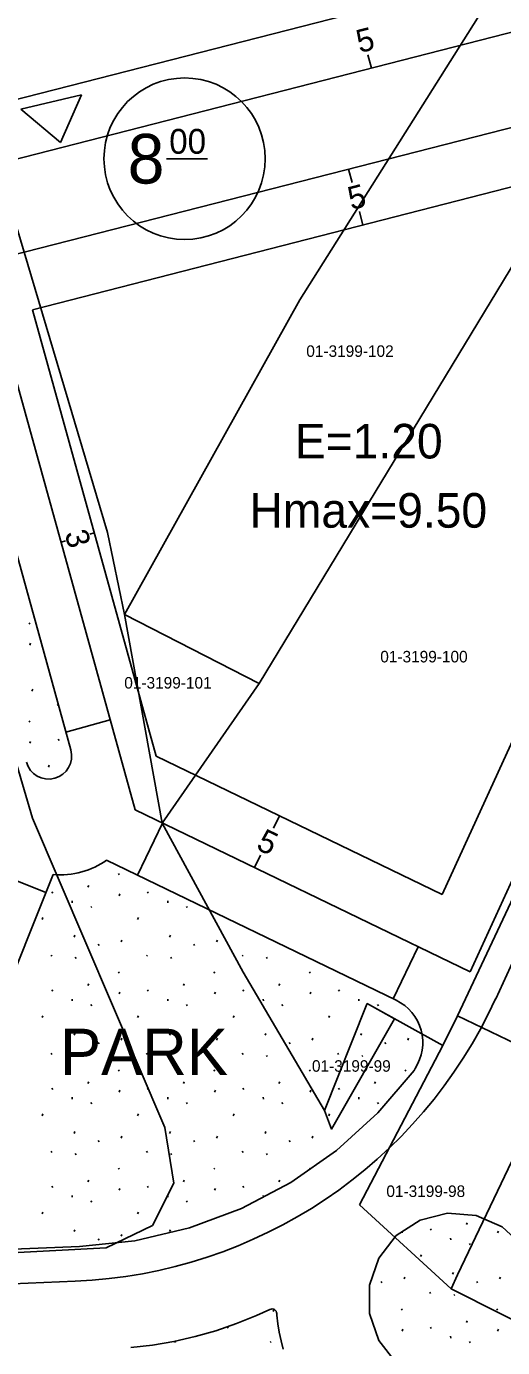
# Model space of a CAD drawing. Extents: x 419396 to 421519, y 4453567 to 4456767.
# Drawn here: x 420863.9 to 420905.3, y 4454414.9 to 4454529.5 of the extents above; entities that cross this region are included whole.
import ezdxf

# ---------------------------------------------------------------- set-up
doc = ezdxf.new("R2010")
doc.units = 0
for name, color, linetype in [('0_KADASTRO', 7, 'Continuous'), ('Level 16', 7, 'Continuous'), ('Level 20', 7, 'Continuous'), ('Level 28', 7, 'Continuous'), ('Level 29', 7, 'Continuous'), ('Level 30', 7, 'Continuous'), ('Level 41', 7, 'Continuous'), ('Level 58', 7, 'Continuous'), ('Level 61', 7, 'Continuous'), ('Level 62', 7, 'Continuous')]:
    doc.layers.add(name, color=color, linetype=linetype)

msp = doc.modelspace()

# ---------------------------------------------------------------- linework, layer by layer
at = {"layer": '0_KADASTRO'}
for points in [[(420824.88, 4454622.79), (420826.56, 4454642.02), (420849.59, 4454646.37), (420873.18, 4454657.62), (420892.96, 4454667.25), (420905.18, 4454628.05), (420912.5, 4454600.93), (420920.19, 4454567.78), (420917.23, 4454557.02), (420906.64, 4454535.82), (420887.66, 4454505.75), (420872.45, 4454478.46), (420870.98, 4454485.56), (420858.72, 4454526.7), (420848.15, 4454547.86), (420834.17, 4454582.99), (420830.65, 4454601.2)], [(420872.45, 4454478.46), (420887.66, 4454505.75), (420906.64, 4454535.82), (420917.64, 4454527.67), (420884.15, 4454472.49)], [(420875.72, 4454460.37), (420884.15, 4454472.49), (420917.64, 4454527.67), (420936.56, 4454515.98), (420915.67, 4454474.07), (420901.35, 4454443.68), (420900.07, 4454441.1), (420893.72, 4454444.62), (420893.52, 4454444.73), (420893.44, 4454444.53), (420889.81, 4454435.45), (420882.75, 4454447.45)], [(420806.96, 4454443.81), (420822.43, 4454448.05), (420844.57, 4454454.12), (420836.38, 4454474.54), (420857.89, 4454483.03), (420864.46, 4454460.8), (420875.96, 4454433.99), (420876.74, 4454429.17), (420874.87, 4454425.5), (420870.85, 4454423.54), (420812.37, 4454420.47), (420807.84, 4454440.04)], [(420872.45, 4454478.46), (420884.15, 4454472.49), (420875.72, 4454460.37)], [(420889.81, 4454435.45), (420893.44, 4454444.53), (420893.52, 4454444.73), (420893.72, 4454444.62), (420895.89, 4454443.42), (420890.41, 4454433.85)], [(420892.86, 4454427.27), (420900.07, 4454441.1), (420901.35, 4454443.68), (420910.04, 4454439.5), (420909.48, 4454438.19), (420906.71, 4454432.4), (420901.36, 4454421.22), (420900.81, 4454419.99)], [(420900.81, 4454419.99), (420901.36, 4454421.22), (420906.71, 4454432.4), (420909.48, 4454438.19), (420910.04, 4454439.5), (420916.52, 4454436.58), (420916.01, 4454435.17), (420914.66, 4454431.45), (420909.36, 4454415.69)]]:
    msp.add_lwpolyline(points, close=True, dxfattribs=at)
msp.add_lwpolyline([(420910.04, 4454439.5), (420901.35, 4454443.68), (420915.67, 4454474.07)], dxfattribs=at)
at = {"layer": 'Level 16'}
for p, q in [((420868.71, 4454523.51), (420863.45, 4454522.28)), ((420866.9, 4454519.39), (420868.71, 4454523.51)), ((420863.45, 4454522.28), (420866.9, 4454519.39))]:
    msp.add_line(p, q, dxfattribs=at)
at = {"layer": 'Level 20'}
for p, q in [((420925.64, 4454539.13), (420859.64, 4454522.24)), ((420893.88, 4454525.84), (420893.58, 4454527)), ((420864.46, 4454504.89), (420921.83, 4454519.57)), ((420891.9, 4454517.08), (420892.2, 4454515.91)), ((420893.14, 4454512.23), (420892.85, 4454513.4)), ((420927.05, 4454513.19), (420900.02, 4454454.2)), ((420875.2, 4454466.19), (420864.46, 4454504.89)), ((420869.83, 4454485.54), (420869.44, 4454485.44)), ((420866.94, 4454484.74), (420867.32, 4454484.85)), ((420875.2, 4454466.19), (420900.02, 4454454.2)), ((420885.9, 4454461.02), (420885.38, 4454459.94)), ((420883.72, 4454456.52), (420884.25, 4454457.6))]:
    msp.add_line(p, q, dxfattribs=at)
at = {"layer": 'Level 28'}
for p, q in [((420873.39, 4454461.52), (420860.21, 4454508.97)), ((420867.79, 4454466.72), (420856.67, 4454506.76)), ((420867.36, 4454468.25), (420871.22, 4454469.33)), ((420866.4, 4454464.26), (420866.4, 4454464.26)), ((420902.44, 4454447.47), (420873.39, 4454461.52)), ((420873.58, 4454455.87), (420875.75, 4454460.37)), ((420870.9, 4454457.17), (420896.04, 4454445.02)), ((420866.25, 4454455.92), (420854.82, 4454427.35)), ((420862.53, 4454455.6), (420865.63, 4454454.36)), ((420895.78, 4454445.14), (420897.95, 4454449.65)), ((420894.44, 4454435.26), (420897.58, 4454438.94)), ((420897.58, 4454438.94), (420897.68, 4454439.09)), ((420890.86, 4454432), (420894.44, 4454435.26)), ((420886.89, 4454429.22), (420890.86, 4454432)), ((420882.61, 4454426.97), (420886.89, 4454429.22)), ((420878.08, 4454425.28), (420882.61, 4454426.97)), ((420873.36, 4454424.17), (420878.08, 4454425.28)), ((420868.55, 4454423.67), (420857.72, 4454423.24)), ((420868.55, 4454423.67), (420873.36, 4454424.17))]:
    msp.add_line(p, q, dxfattribs=at)
for centre, radius, start, end in [((420865.86, 4454466.19), 2, 195.5213, 285.5213), ((420865.86, 4454466.19), 2, 285.5213, 15.5213), ((420866.87, 4454462.89), 7, 285.5213, 305.1532), ((420866.87, 4454462.89), 7, 264.9841, 285.5213), ((420894.25, 4454441.33), 4.09, 326.7982, 64.2067)]:
    msp.add_arc(centre, radius, start, end, dxfattribs=at)
at = {"layer": 'Level 29'}
for p, q in [((420929.87, 4454535.05), (420858.07, 4454516.68)), ((420860.21, 4454508.97), (420923.68, 4454525.21)), ((420932.9, 4454513.95), (420902.44, 4454447.47))]:
    msp.add_line(p, q, dxfattribs=at)
at = {"layer": 'Level 41'}
for p, q in [((420864.17, 4454477.74), (420864.24, 4454477.63)), ((420864.23, 4454475.81), (420864.3, 4454475.97)), ((420864.41, 4454471.82), (420864.48, 4454471.98)), ((420866.63, 4454470.68), (420866.7, 4454470.57)), ((420864.17, 4454469.23), (420864.24, 4454469.12)), ((420864.23, 4454467.3), (420864.3, 4454467.46)), ((420866.69, 4454467.65), (420866.77, 4454467.54)), ((420865.85, 4454465.24), (420865.92, 4454465.4)), ((420871.92, 4454456), (420871.99, 4454455.89)), ((420866.15, 4454454.42), (420866.22, 4454454.31)), ((420869.28, 4454454.81), (420869.35, 4454454.96)), ((420871.98, 4454454.08), (420872.05, 4454454.24)), ((420874.44, 4454454.42), (420874.51, 4454454.31)), ((420867.91, 4454453.63), (420867.92, 4454453.47)), ((420869.54, 4454453.16), (420869.61, 4454453.05)), ((420876.2, 4454453.63), (420876.22, 4454453.47)), ((420877.83, 4454453.16), (420877.9, 4454453.05)), ((420865.3, 4454452.02), (420865.37, 4454452.18)), ((420873.59, 4454452.02), (420873.66, 4454452.18)), ((420868.07, 4454450.49), (420868.14, 4454450.65)), ((420870.17, 4454449.87), (420870.24, 4454449.76)), ((420872.15, 4454450.08), (420872.23, 4454450.24)), ((420876.36, 4454450.49), (420876.43, 4454450.65)), ((420878.46, 4454449.87), (420878.53, 4454449.76)), ((420880.45, 4454450.08), (420880.52, 4454450.24)), ((420884.66, 4454450.49), (420884.67, 4454450.51)), ((420866.08, 4454448.94), (420866.15, 4454448.83)), ((420868.18, 4454448.75), (420868.25, 4454448.64)), ((420874.37, 4454448.94), (420874.45, 4454448.83)), ((420876.47, 4454448.75), (420876.54, 4454448.64)), ((420882.67, 4454448.94), (420882.74, 4454448.83)), ((420884.77, 4454448.75), (420884.84, 4454448.64)), ((420871.92, 4454447.49), (420871.99, 4454447.38)), ((420880.21, 4454447.49), (420880.28, 4454447.38)), ((420888.5, 4454447.49), (420888.58, 4454447.38)), ((420869.28, 4454446.3), (420869.35, 4454446.45)), ((420877.57, 4454446.3), (420877.64, 4454446.45)), ((420885.86, 4454446.3), (420885.93, 4454446.45)), ((420866.15, 4454445.91), (420866.22, 4454445.8)), ((420867.91, 4454445.12), (420867.92, 4454444.96)), ((420871.98, 4454445.57), (420872.05, 4454445.73)), ((420874.44, 4454445.91), (420874.51, 4454445.8)), ((420876.2, 4454445.12), (420876.22, 4454444.96)), ((420880.27, 4454445.57), (420880.34, 4454445.73)), ((420882.73, 4454445.91), (420882.81, 4454445.8)), ((420884.49, 4454445.12), (420884.51, 4454444.96)), ((420888.56, 4454445.57), (420888.63, 4454445.73)), ((420891.03, 4454445.91), (420891.1, 4454445.8)), ((420892.79, 4454445.12), (420892.8, 4454444.96)), ((420869.54, 4454444.65), (420869.61, 4454444.54)), ((420877.83, 4454444.65), (420877.9, 4454444.54)), ((420886.12, 4454444.65), (420886.19, 4454444.54)), ((420894.42, 4454444.65), (420894.49, 4454444.54)), ((420865.3, 4454443.51), (420865.37, 4454443.67)), ((420873.59, 4454443.51), (420873.66, 4454443.67)), ((420881.89, 4454443.51), (420881.96, 4454443.67)), ((420890.18, 4454443.51), (420890.25, 4454443.67)), ((420868.07, 4454441.98), (420868.14, 4454442.14)), ((420872.15, 4454441.57), (420872.23, 4454441.73)), ((420876.36, 4454441.98), (420876.43, 4454442.14)), ((420880.45, 4454441.57), (420880.52, 4454441.73)), ((420884.66, 4454441.98), (420884.73, 4454442.14)), ((420888.74, 4454441.57), (420888.81, 4454441.73)), ((420892.95, 4454441.98), (420893.02, 4454442.14)), ((420897.03, 4454441.57), (420897.1, 4454441.73)), ((420870.17, 4454441.36), (420870.24, 4454441.25)), ((420878.46, 4454441.36), (420878.53, 4454441.25)), ((420886.75, 4454441.36), (420886.82, 4454441.25)), ((420895.05, 4454441.36), (420895.12, 4454441.25)), ((420866.08, 4454440.43), (420866.15, 4454440.32)), ((420868.18, 4454440.24), (420868.25, 4454440.13)), ((420874.37, 4454440.43), (420874.45, 4454440.32)), ((420876.47, 4454440.24), (420876.54, 4454440.13)), ((420882.67, 4454440.43), (420882.74, 4454440.32)), ((420884.77, 4454440.24), (420884.84, 4454440.13)), ((420890.96, 4454440.43), (420891.03, 4454440.32)), ((420893.06, 4454440.24), (420893.13, 4454440.13)), ((420871.92, 4454438.98), (420871.99, 4454438.87)), ((420880.21, 4454438.98), (420880.28, 4454438.87)), ((420888.5, 4454438.98), (420888.58, 4454438.87)), ((420896.8, 4454438.98), (420896.87, 4454438.87)), ((420866.15, 4454437.4), (420866.22, 4454437.29)), ((420869.28, 4454437.79), (420869.35, 4454437.94)), ((420871.98, 4454437.06), (420872.05, 4454437.22)), ((420874.44, 4454437.4), (420874.51, 4454437.29)), ((420877.57, 4454437.79), (420877.64, 4454437.94)), ((420880.27, 4454437.06), (420880.34, 4454437.22)), ((420882.73, 4454437.4), (420882.81, 4454437.29)), ((420885.86, 4454437.79), (420885.93, 4454437.94)), ((420888.56, 4454437.06), (420888.63, 4454437.22)), ((420891.03, 4454437.4), (420891.1, 4454437.29)), ((420894.16, 4454437.79), (420894.23, 4454437.94)), ((420867.91, 4454436.61), (420867.92, 4454436.45)), ((420869.54, 4454436.14), (420869.61, 4454436.03)), ((420876.2, 4454436.61), (420876.22, 4454436.45)), ((420877.83, 4454436.14), (420877.9, 4454436.03)), ((420884.49, 4454436.61), (420884.51, 4454436.45)), ((420886.12, 4454436.14), (420886.19, 4454436.03)), ((420892.79, 4454436.61), (420892.8, 4454436.45)), ((420894.42, 4454436.14), (420894.49, 4454436.03)), ((420865.3, 4454435), (420865.37, 4454435.16)), ((420873.59, 4454435), (420873.66, 4454435.16)), ((420881.89, 4454435), (420881.96, 4454435.16)), ((420890.18, 4454435), (420890.25, 4454435.16)), ((420868.07, 4454433.47), (420868.14, 4454433.63)), ((420876.36, 4454433.47), (420876.43, 4454433.63)), ((420884.66, 4454433.47), (420884.73, 4454433.63)), ((420870.17, 4454432.85), (420870.24, 4454432.74)), ((420872.15, 4454433.06), (420872.23, 4454433.22)), ((420878.46, 4454432.85), (420878.53, 4454432.74)), ((420880.45, 4454433.06), (420880.52, 4454433.22)), ((420886.75, 4454432.85), (420886.82, 4454432.74)), ((420888.74, 4454433.06), (420888.81, 4454433.22)), ((420866.08, 4454431.92), (420866.15, 4454431.81)), ((420868.18, 4454431.73), (420868.25, 4454431.62)), ((420874.37, 4454431.92), (420874.45, 4454431.81)), ((420876.47, 4454431.73), (420876.54, 4454431.62)), ((420882.67, 4454431.92), (420882.74, 4454431.81)), ((420884.77, 4454431.73), (420884.84, 4454431.62)), ((420871.92, 4454430.47), (420871.99, 4454430.36)), ((420880.21, 4454430.47), (420880.28, 4454430.36)), ((420888.5, 4454430.47), (420888.56, 4454430.39)), ((420869.28, 4454429.28), (420869.35, 4454429.43)), ((420877.57, 4454429.28), (420877.64, 4454429.43)), ((420885.86, 4454429.28), (420885.93, 4454429.43)), ((420866.15, 4454428.89), (420866.22, 4454428.78)), ((420867.91, 4454428.1), (420867.92, 4454427.94)), ((420871.98, 4454428.55), (420872.05, 4454428.71)), ((420874.44, 4454428.89), (420874.51, 4454428.78)), ((420876.2, 4454428.1), (420876.22, 4454427.94)), ((420880.27, 4454428.55), (420880.34, 4454428.71)), ((420882.73, 4454428.89), (420882.81, 4454428.78)), ((420884.49, 4454428.1), (420884.51, 4454427.97)), ((420869.54, 4454427.63), (420869.61, 4454427.52)), ((420877.83, 4454427.63), (420877.9, 4454427.52)), ((420865.3, 4454426.49), (420865.37, 4454426.65)), ((420873.59, 4454426.49), (420873.66, 4454426.65)), ((420902.13, 4454425.58), (420902.2, 4454425.73)), ((420868.07, 4454424.96), (420868.14, 4454425.12)), ((420872.15, 4454424.55), (420872.23, 4454424.71)), ((420876.36, 4454424.96), (420876.43, 4454425.12)), ((420896.54, 4454424.85), (420896.59, 4454424.97)), ((420899, 4454425.19), (420899.07, 4454425.08)), ((420900.76, 4454424.4), (420900.78, 4454424.24)), ((420904.83, 4454424.85), (420904.9, 4454425.01)), ((420870.17, 4454424.34), (420870.24, 4454424.23)), ((420902.39, 4454423.93), (420902.46, 4454423.82)), ((420898.15, 4454422.79), (420898.23, 4454422.95)), ((420896.72, 4454420.85), (420896.79, 4454421.01)), ((420900.93, 4454421.26), (420901, 4454421.42)), ((420905.01, 4454420.85), (420905.08, 4454421.01)), ((420894.73, 4454420.64), (420894.8, 4454420.53)), ((420903.02, 4454420.64), (420903.09, 4454420.53)), ((420898.94, 4454419.71), (420899.01, 4454419.6)), ((420901.04, 4454419.52), (420901.11, 4454419.41)), ((420885.34, 4454418.03), (420885.41, 4454418.19)), ((420896.48, 4454418.26), (420896.55, 4454418.15)), ((420904.77, 4454418.26), (420904.84, 4454418.15)), ((420881.37, 4454416.7), (420881.44, 4454416.59)), ((420896.54, 4454416.34), (420896.61, 4454416.5)), ((420899, 4454416.68), (420899.07, 4454416.57)), ((420902.13, 4454417.07), (420902.2, 4454417.22)), ((420904.83, 4454416.34), (420904.9, 4454416.5)), ((420876.81, 4454415.44), (420876.88, 4454415.33)), ((420885.1, 4454415.44), (420885.17, 4454415.33)), ((420900.76, 4454415.89), (420900.78, 4454415.73)), ((420902.39, 4454415.42), (420902.46, 4454415.31))]:
    msp.add_line(p, q, dxfattribs=at)
at = {"layer": 'Level 58'}
msp.add_line((420876.11, 4454517.98), (420879.66, 4454517.98), dxfattribs=at)
msp.add_circle((420877.67, 4454517.98), 7, dxfattribs=at)
at = {"layer": 'Level 62'}
for p, q in [((420986.78, 4454624.36), (420904.67, 4454445.13)), ((420898.1, 4454425.96), (420896.04, 4454424.61)), ((420900.5, 4454426.56), (420898.1, 4454425.96)), ((420902.96, 4454426.36), (420900.5, 4454426.56)), ((420905.22, 4454425.37), (420902.96, 4454426.36)), ((420896.04, 4454424.61), (420894.52, 4454422.66)), ((420907.04, 4454423.69), (420905.22, 4454425.37)), ((420894.52, 4454422.66), (420893.72, 4454420.32)), ((420728.23, 4454415.02), (420868.17, 4454420.66)), ((420893.72, 4454420.32), (420893.72, 4454417.85)), ((420882.17, 4454416.98), (420883.92, 4454417.68)), ((420883.92, 4454417.68), (420885.07, 4454418.21)), ((420885.67, 4454417.86), (420885.68, 4454417.72)), ((420885.68, 4454417.72), (420885.76, 4454416.97)), ((420893.72, 4454417.85), (420894.52, 4454415.52)), ((420880.38, 4454416.37), (420882.17, 4454416.98)), ((420885.76, 4454416.97), (420885.88, 4454416.23)), ((420874.87, 4454415.12), (420876.73, 4454415.44)), ((420876.73, 4454415.44), (420878.57, 4454415.86)), ((420878.57, 4454415.86), (420880.38, 4454416.37)), ((420885.88, 4454416.23), (420886.04, 4454415.49)), ((420886.04, 4454415.49), (420886.23, 4454414.76)), ((420894.52, 4454415.52), (420896.04, 4454413.57)), ((420873, 4454414.9), (420874.87, 4454415.12))]:
    msp.add_line(p, q, dxfattribs=at)
for centre, radius, start, end in [((420866.48, 4454462.63), 42, 272.3077, 335.3866), ((420885.25, 4454417.83), 0.423, 3.6688, 114.7958)]:
    msp.add_arc(centre, radius, start, end, dxfattribs=at)

# ---------------------------------------------------------------- texts
at = {"layer": '0_KADASTRO'}
for s, p in [('01-3199-102', (420888.23, 4454500.8)), ('01-3199-100', (420894.65, 4454474.31)), ('01-3199-101', (420872.43, 4454472.04)), ('01-3199-99', (420888.72, 4454438.82)), ('01-3199-98', (420895.18, 4454427.96))]:
    msp.add_text(s, height=1, dxfattribs=at).set_placement(p)
at = {"layer": 'Level 20'}
for s, rotation, p in [('5', 14.3538, (420892.86, 4454527.13)), ('5', 14.3538, (420892.13, 4454513.52)), ('3', 285.5213, (420867.24, 4454485.51)), ('5', 334.2067, (420883.78, 4454458.16))]:
    msp.add_text(s, height=2, rotation=rotation, dxfattribs=at).set_placement(p)
at = {"layer": 'Level 30'}
for s, p in [('E=1.20', (420887.24, 4454491.99)), ('Hmax=9.50', (420883.3, 4454485.99))]:
    msp.add_text(s, height=3, dxfattribs=at).set_placement(p)
at = {"layer": 'Level 58'}
for s, height, p in [('8', 4.3, (420872.72, 4454515.83)), ('00', 2.152, (420876.33, 4454518.41))]:
    msp.add_text(s, height=height, dxfattribs=at).set_placement(p)
at = {"layer": 'Level 61'}
msp.add_text('PARK', height=4, dxfattribs=at).set_placement((420866.86, 4454438.55))

doc.saveas('drawing.dxf')
